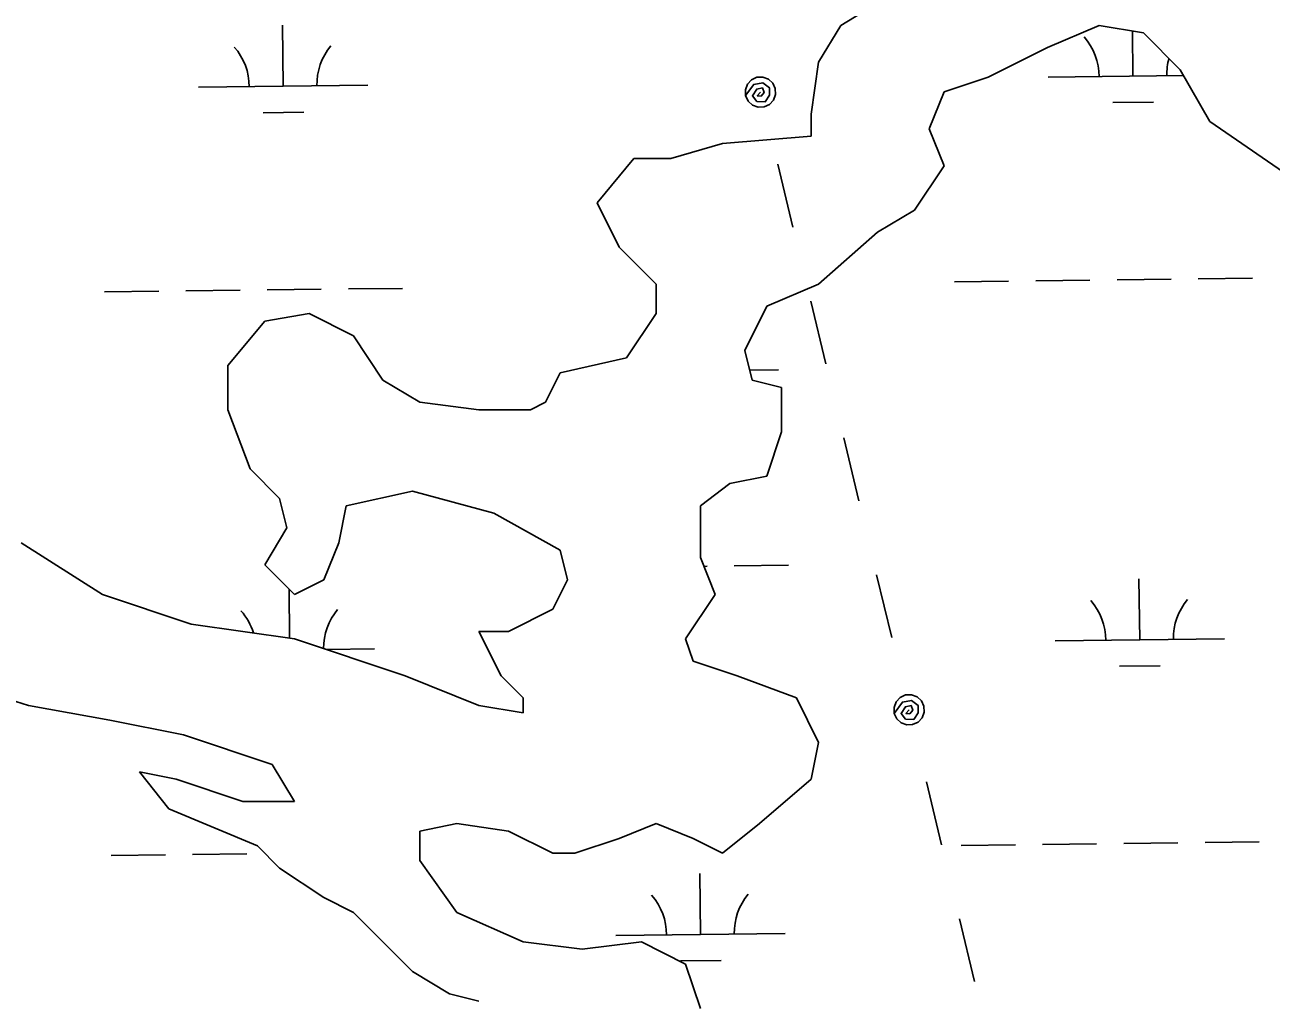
# Model space of a CAD drawing. Extents: x 3694830 to 3732949, y 415201 to 440970.
# Drawn here: x 3724170 to 3724906, y 433296 to 433872 of the extents above; entities that cross this region are included whole.
import ezdxf

# ---------------------------------------------------------------- set-up
doc = ezdxf.new("R2010")
doc.units = 0
for name, color, linetype in [('V-TOPO-SHOR', 7, 'Continuous'), ('V-UTIL-LINE', 7, 'Continuous'), ('V-WETL-SWMP', 7, 'Continuous')]:
    doc.layers.add(name, color=color, linetype=linetype)

msp = doc.modelspace()

# ---------------------------------------------------------------- linework, layer by layer
at = {"layer": 'V-TOPO-SHOR'}
for p, q in [((3724673.2979292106, 433885.19782961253), (3724651.4999325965, 433872.1108301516)), ((3724651.4999325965, 433872.1108301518), (3724638.421934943, 433850.2978305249)), ((3724773.563915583, 433859.0228274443), (3724804.08091096, 433872.11082670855)), ((3724804.08091096, 433872.1108267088), (3724830.2369073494, 433867.74782613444)), ((3724830.2369073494, 433867.74782613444), (3724852.0349047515, 433845.93582572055)), ((3724738.6889209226, 433841.57282829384), (3724773.563915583, 433859.0228274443)), ((3724638.421934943, 433850.2978305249), (3724634.0629362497, 433819.7608307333)), ((3724852.0349047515, 433845.93582572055), (3724869.4719029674, 433815.39782543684)), ((3724712.5319248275, 433832.84782891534), (3724738.6889209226, 433841.57282829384)), ((3724703.8129265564, 433811.0358291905), (3724712.5319248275, 433832.84782891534)), ((3724634.0629362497, 433819.7608307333), (3724634.0629365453, 433806.67283078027)), ((3724712.5319258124, 433789.2228290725), (3724703.8129265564, 433811.0358291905)), ((3724869.4719029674, 433815.39782543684), (3724939.2238941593, 433767.4108240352)), ((3724581.748944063, 433802.3108319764), (3724551.232948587, 433793.58583269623)), ((3724634.0629365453, 433806.67283078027), (3724581.748944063, 433802.31083197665)), ((3724529.435951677, 433793.58583318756), (3724507.6389553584, 433767.41083377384)), ((3724551.232948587, 433793.58583269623), (3724529.435951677, 433793.58583318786)), ((3724695.0939288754, 433763.04782955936), (3724712.5319258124, 433789.2228290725)), ((3724507.6389553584, 433767.41083377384), (3724520.7169540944, 433741.23583357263)), ((3724673.296932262, 433749.9608300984), (3724695.0939288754, 433763.04782955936)), ((3724638.4209378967, 433719.4228309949), (3724673.296932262, 433749.9608300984)), ((3724520.7169540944, 433741.23583357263), (3724542.5139514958, 433719.4228331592)), ((3724542.5139514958, 433719.4228331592), (3724542.5139518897, 433701.9728332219)), ((3724607.904942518, 433706.3358317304), (3724638.4209378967, 433719.4228309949)), ((3724594.8269449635, 433680.16083211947), (3724607.904942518, 433706.3358317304)), ((3724337.619980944, 433701.97283784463), (3724311.462984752, 433697.61083845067)), ((3724363.77697753, 433688.8858373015), (3724337.619980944, 433701.97283784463)), ((3724542.51395189, 433701.9728332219), (3724525.075954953, 433675.7978337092)), ((3724311.462984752, 433697.6108384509), (3724289.6659884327, 433671.434839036)), ((3724381.213975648, 433662.7098370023), (3724363.77697753, 433688.8858373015)), ((3724525.075954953, 433675.7978337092), (3724485.8409607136, 433667.0728346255)), ((3724599.1859447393, 433662.7108320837), (3724594.8269449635, 433680.16083211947)), ((3724289.6659884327, 433671.434839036), (3724289.665989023, 433645.2598391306)), ((3724403.011972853, 433649.6228365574), (3724381.213975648, 433662.7098370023)), ((3724485.8409607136, 433667.0728346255), (3724477.1219623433, 433649.6228348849)), ((3724616.6239423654, 433658.3478317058), (3724599.1859447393, 433662.7108320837)), ((3724616.623942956, 433632.17283180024), (3724616.6239423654, 433658.3478317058)), ((3724437.8869680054, 433645.2598357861), (3724403.011972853, 433649.6228365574)), ((3724477.1219623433, 433649.6228348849), (3724468.4029636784, 433645.2598350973)), ((3724289.665989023, 433645.2598391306), (3724302.743987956, 433610.3598389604)), ((3724468.4029636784, 433645.2598350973), (3724437.8869680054, 433645.2598357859)), ((3724607.904944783, 433605.99783209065), (3724616.623942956, 433632.17283180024)), ((3724302.743987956, 433610.3598389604), (3724320.1819858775, 433592.909838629)), ((3724586.1079479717, 433601.63583259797), (3724607.904944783, 433605.99783209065)), ((3724359.4169804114, 433588.54783776), (3724398.6519746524, 433597.27283684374)), ((3724398.6519746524, 433597.27283684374), (3724446.6059681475, 433584.1848358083)), ((3724568.66995074, 433588.54783303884), (3724586.1079479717, 433601.63583259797)), ((3724320.1819858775, 433592.909838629), (3724324.541985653, 433575.4598385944)), ((3724355.0579815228, 433566.73483793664), (3724359.4169804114, 433588.54783776)), ((3724568.6699514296, 433558.0098331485), (3724568.6699507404, 433588.54783303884)), ((3724446.6059681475, 433584.1848358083), (3724485.8409630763, 433562.37283500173)), ((3724324.541985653, 433575.4598385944), (3724311.4629879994, 433553.6478389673)), ((3724215.555001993, 433536.1978411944), (3724167.6010081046, 433566.7348421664)), ((3724346.338983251, 433544.92283821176), (3724355.0579815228, 433566.73483793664)), ((3724485.8409630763, 433562.37283500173), (3724490.2009628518, 433544.9228349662)), ((3724577.3889506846, 433536.19783303), (3724568.6699514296, 433558.0098331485)), ((3724311.4629879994, 433553.6478389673), (3724328.9009859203, 433536.19783863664)), ((3724328.9009859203, 433536.19783863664), (3724346.338983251, 433544.92283821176)), ((3724490.2009628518, 433544.9228349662), (3724481.4819644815, 433527.4728352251)), ((3724267.8689949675, 433518.7478400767), (3724215.555001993, 433536.1978411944)), ((3724559.950953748, 433510.0228335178), (3724577.3889506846, 433536.19783303)), ((3724481.4819644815, 433527.4728352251), (3724455.324968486, 433514.38483586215)), ((3724328.9009865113, 433510.0228387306), (3724267.8689949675, 433518.7478400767)), ((3724455.324968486, 433514.38483586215), (3724437.886970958, 433514.3848362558)), ((3724437.886970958, 433514.38483625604), (3724450.9659696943, 433488.2098360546)), ((3724394.2929777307, 433488.2098373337), (3724328.9009865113, 433510.02283873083)), ((3724564.3109534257, 433496.9348334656), (3724559.950953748, 433510.0228335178)), ((3724590.466949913, 433488.2098329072), (3724564.3109534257, 433496.9348334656)), ((3724115.288017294, 433488.20984362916), (3724171.9610096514, 433470.75984241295)), ((3724437.886971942, 433470.7598364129), (3724394.2929777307, 433488.2098373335)), ((3724450.9659696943, 433488.2098360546), (3724464.043968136, 433475.12283580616)), ((3724625.342945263, 433475.12283216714), (3724590.466949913, 433488.2098329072)), ((3724171.9610096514, 433470.75984241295), (3724219.9150030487, 433462.03484136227)), ((3724464.0439683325, 433466.3978358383), (3724437.886971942, 433470.7598364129)), ((3724464.043968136, 433475.12283580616), (3724464.0439683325, 433466.3978358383)), ((3724638.420943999, 433448.94783196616), (3724625.342945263, 433475.12283216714)), ((3724219.9150030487, 433462.03484136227), (3724263.5089970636, 433453.30984040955)), ((3724263.5089970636, 433453.30984040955), (3724315.822990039, 433435.85983929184)), ((3724634.0619451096, 433427.13483214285), (3724638.420943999, 433448.94783196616)), ((3724315.822990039, 433435.85983929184), (3724328.9009886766, 433414.04783907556)), ((3724259.1499982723, 433427.13484060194), (3724237.3520012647, 433431.49784107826)), ((3724237.3520012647, 433431.49784107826), (3724254.789999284, 433409.68484076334)), ((3724298.384993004, 433414.04783976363), (3724259.1499982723, 433427.13484060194)), ((3724603.5459500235, 433400.95983292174), (3724634.0619451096, 433427.1348321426)), ((3724328.9009886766, 433414.04783907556), (3724298.384993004, 433414.04783976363)), ((3724254.789999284, 433409.68484076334), (3724307.1039923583, 433387.8728396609)), ((3724403.0109785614, 433396.5978374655), (3724424.807975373, 433400.95983695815)), ((3724403.0109789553, 433379.14783752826), (3724403.0109785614, 433396.5978374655)), ((3724424.807975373, 433400.95983695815), (3724455.323971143, 433396.5978362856)), ((3724455.323971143, 433396.5978362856), (3724481.48096773, 433383.50983574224)), ((3724520.7159619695, 433392.23483482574), (3724542.512958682, 433400.9598343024)), ((3724542.512958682, 433400.9598343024), (3724564.3109557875, 433392.234833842)), ((3724581.7479535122, 433383.5098334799), (3724603.545950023, 433400.959832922)), ((3724494.5589658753, 433383.50983544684), (3724520.7159619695, 433392.2348348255)), ((3724564.3109557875, 433392.2348338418), (3724581.7479535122, 433383.5098334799)), ((3724307.1039923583, 433387.8728396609), (3724320.181990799, 433374.7848394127)), ((3724481.48096773, 433383.509835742), (3724494.5589658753, 433383.50983544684)), ((3724320.181990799, 433374.7848394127), (3724346.3389874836, 433357.3348388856)), ((3724424.807976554, 433348.60983714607), (3724403.0109789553, 433379.14783752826)), ((3724346.3389874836, 433357.3348388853), (3724363.776985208, 433348.60983852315)), ((3724363.776985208, 433348.6098385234), (3724398.6519810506, 433313.70983786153)), ((3724464.0429713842, 433331.1598363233), (3724424.807976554, 433348.60983714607)), ((3724498.9189665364, 433326.7978355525), (3724464.0429713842, 433331.1598363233)), ((3724533.7949614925, 433331.15983474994), (3724498.9189665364, 433326.7978355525)), ((3724559.950958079, 433318.0728342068), (3724533.7949614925, 433331.15983474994)), ((3724568.669957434, 433291.8978341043), (3724559.950958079, 433318.0728342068)), ((3724398.6519810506, 433313.70983786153), (3724420.4489782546, 433300.6228374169)), ((3724420.4489782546, 433300.6228374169), (3724437.886975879, 433296.25983703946))]:
    msp.add_line(p, q, dxfattribs=at)
at = {"layer": 'V-UTIL-LINE'}
for points in [[(3724604.126, 433832.717), (3724602.2090000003, 433830.572), (3724604.519, 433830.297), (3724606.2970000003, 433832.39), (3724605.3000000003, 433835.14400000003), (3724601.963, 433834.506), (3724599.419, 433830.568), (3724602.056, 433827.213), (3724606.916, 433827.052), (3724609.498, 433830.833), (3724609.42, 433835.303), (3724605.562, 433838.2), (3724600.143, 433837.227), (3724595.376, 433830.61), (3724596.848, 433827.422), (3724599.4280000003, 433825.04000000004), (3724602.724, 433823.827), (3724606.233, 433823.967), (3724609.421, 433825.439), (3724611.8030000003, 433828.02), (3724613.0160000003, 433831.315), (3724612.876, 433834.824), (3724611.404, 433838.012), (3724608.823, 433840.39400000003), (3724605.528, 433841.607), (3724602.019, 433841.467), (3724598.8310000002, 433839.995), (3724596.449, 433837.41500000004), (3724595.236, 433834.119), (3724595.376, 433830.61)], [(3724623.31, 433753.041), (3724614.375, 433790.151)], [(3724642.757, 433672.27400000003), (3724633.822, 433709.38300000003)], [(3724662.204, 433591.507), (3724653.269, 433628.616)], [(3724681.651, 433510.74), (3724672.715, 433547.849)], [(3724691.9, 433468.173), (3724689.9820000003, 433466.028), (3724692.293, 433465.753), (3724694.0700000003, 433467.846), (3724693.074, 433470.60000000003), (3724689.737, 433469.962), (3724687.193, 433466.02400000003), (3724689.83, 433462.669), (3724694.69, 433462.50800000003), (3724697.272, 433466.29000000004), (3724697.193, 433470.759), (3724693.336, 433473.656), (3724687.917, 433472.683), (3724683.15, 433466.067), (3724684.622, 433462.879), (3724687.202, 433460.496), (3724690.498, 433459.283), (3724694.006, 433459.423), (3724697.194, 433460.896), (3724699.576, 433463.476), (3724700.79, 433466.772), (3724700.649, 433470.28), (3724699.177, 433473.468), (3724696.597, 433475.85000000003), (3724693.301, 433477.064), (3724689.793, 433476.923), (3724686.605, 433475.451), (3724684.223, 433472.871), (3724683.009, 433469.575), (3724683.15, 433466.067)], [(3724711.0840000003, 433388.498), (3724702.149, 433425.607)], [(3724730.5300000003, 433307.73), (3724721.595, 433344.84)]]:
    msp.add_lwpolyline(points, dxfattribs=at)
at = {"layer": 'V-WETL-SWMP'}
for p, q in [((3724673.29792921, 433885.19782961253), (3724651.4999325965, 433872.1108301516)), ((3724322.222779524, 433836.1276617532), (3724321.793427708, 433872.12510128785)), ((3724651.4999325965, 433872.1108301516), (3724638.421934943, 433850.2978305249)), ((3724773.563915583, 433859.0228274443), (3724804.08091096, 433872.1108267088)), ((3724804.08091096, 433872.11082670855), (3724830.2369073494, 433867.7478261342)), ((3724824.095046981, 433842.11362614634), (3724823.7764470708, 433868.8254754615)), ((3724830.2369073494, 433867.7478261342), (3724852.034904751, 433845.93582572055)), ((3724738.6889209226, 433841.57282829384), (3724773.563915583, 433859.0228274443)), ((3724638.421934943, 433850.2978305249), (3724634.0629362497, 433819.76083073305)), ((3724852.034904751, 433845.93582572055), (3724869.4719029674, 433815.39782543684)), ((3724712.5319248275, 433832.84782891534), (3724738.6889209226, 433841.57282829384)), ((3724774.098606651, 433841.51730526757), (3724854.0135986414, 433842.4704726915)), ((3724272.2263391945, 433835.53134087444), (3724372.219219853, 433836.7239826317)), ((3724703.8129265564, 433811.0358291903), (3724712.5319248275, 433832.84782891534)), ((3724812.2799381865, 433826.5406066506), (3724836.278229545, 433826.8268406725)), ((3724310.40767073, 433820.55464225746), (3724334.4059620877, 433820.84087627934)), ((3724634.0629362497, 433819.76083073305), (3724634.0629365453, 433806.67283078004)), ((3724712.5319258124, 433789.222829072), (3724703.8129265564, 433811.0358291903)), ((3724869.4719029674, 433815.39782543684), (3724939.2238941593, 433767.4108240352)), ((3724581.7489440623, 433802.31083197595), (3724551.232948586, 433793.5858326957)), ((3724634.0629365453, 433806.67283078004), (3724581.7489440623, 433802.3108319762)), ((3724529.435951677, 433793.58583318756), (3724507.6389553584, 433767.4108337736)), ((3724551.232948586, 433793.58583269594), (3724529.435951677, 433793.58583318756)), ((3724695.0939288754, 433763.04782955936), (3724712.531925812, 433789.222829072)), ((3724507.6389553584, 433767.4108337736), (3724520.7169540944, 433741.2358335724)), ((3724673.2969322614, 433749.96083009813), (3724695.0939288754, 433763.04782955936)), ((3724638.4209378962, 433719.4228309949), (3724673.2969322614, 433749.96083009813)), ((3724520.7169540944, 433741.2358335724), (3724542.5139514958, 433719.422833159)), ((3724718.6906730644, 433720.77689992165), (3724750.6883948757, 433721.1585452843)), ((3724766.6872557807, 433721.34936796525), (3724798.6849775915, 433721.73101332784)), ((3724814.6838384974, 433721.921836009), (3724846.6815603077, 433722.30348137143)), ((3724862.680421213, 433722.49430405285), (3724894.678143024, 433722.8759494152)), ((3724216.8184056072, 433714.7909355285), (3724248.8161274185, 433715.1725808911)), ((3724264.814988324, 433715.3634035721), (3724296.812710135, 433715.7450489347)), ((3724312.81157104, 433715.9358716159), (3724344.8092928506, 433716.31751697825)), ((3724360.8081537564, 433716.5083396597), (3724392.8058755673, 433716.8899850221)), ((3724542.5139514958, 433719.422833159), (3724542.5139518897, 433701.97283322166)), ((3724607.904942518, 433706.3358317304), (3724638.4209378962, 433719.4228309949)), ((3724594.8269449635, 433680.16083211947), (3724607.904942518, 433706.3358317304)), ((3724337.619980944, 433701.97283784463), (3724311.4629847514, 433697.61083845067)), ((3724363.7769775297, 433688.8858373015), (3724337.619980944, 433701.97283784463)), ((3724542.5139518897, 433701.97283322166), (3724525.075954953, 433675.797833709)), ((3724311.4629847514, 433697.61083845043), (3724289.665988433, 433671.43483903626)), ((3724381.213975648, 433662.70983700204), (3724363.7769775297, 433688.8858373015)), ((3724525.075954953, 433675.797833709), (3724485.8409607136, 433667.0728346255)), ((3724599.1859447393, 433662.7108320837), (3724594.8269449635, 433680.16083211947)), ((3724289.6659884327, 433671.43483903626), (3724289.665989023, 433645.2598391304)), ((3724597.7177281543, 433668.5884142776), (3724614.7112907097, 433668.7911010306)), ((3724403.0119728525, 433649.62283655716), (3724381.213975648, 433662.70983700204)), ((3724485.8409607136, 433667.0728346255), (3724477.1219623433, 433649.6228348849)), ((3724616.6239423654, 433658.3478317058), (3724599.1859447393, 433662.7108320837)), ((3724616.623942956, 433632.1728318), (3724616.6239423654, 433658.3478317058)), ((3724437.8869680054, 433645.2598357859), (3724403.0119728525, 433649.62283655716)), ((3724477.1219623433, 433649.6228348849), (3724468.4029636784, 433645.2598350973)), ((3724289.665989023, 433645.2598391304), (3724302.743987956, 433610.3598389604)), ((3724468.4029636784, 433645.2598350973), (3724437.8869680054, 433645.2598357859)), ((3724607.9049447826, 433605.99783209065), (3724616.623942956, 433632.1728318)), ((3724302.743987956, 433610.3598389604), (3724320.181985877, 433592.9098386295)), ((3724586.1079479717, 433601.63583259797), (3724607.9049447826, 433605.99783209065)), ((3724359.416980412, 433588.54783776), (3724398.651974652, 433597.2728368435)), ((3724398.651974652, 433597.2728368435), (3724446.6059681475, 433584.1848358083)), ((3724568.66995074, 433588.54783303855), (3724586.1079479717, 433601.63583259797)), ((3724320.181985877, 433592.9098386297), (3724324.541985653, 433575.45983859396)), ((3724355.0579815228, 433566.73483793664), (3724359.4169804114, 433588.54783776)), ((3724568.6699514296, 433558.0098331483), (3724568.66995074, 433588.54783303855)), ((3724446.6059681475, 433584.1848358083), (3724485.840963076, 433562.3728350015)), ((3724324.541985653, 433575.45983859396), (3724311.4629879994, 433553.6478389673)), ((3724215.555001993, 433536.19784119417), (3724167.6010081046, 433566.7348421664)), ((3724346.338983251, 433544.92283821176), (3724355.0579815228, 433566.73483793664)), ((3724485.840963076, 433562.3728350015), (3724490.2009628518, 433544.9228349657)), ((3724577.3889506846, 433536.1978330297), (3724568.6699514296, 433558.0098331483)), ((3724311.4629879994, 433553.6478389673), (3724328.9009859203, 433536.19783863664)), ((3724570.7419236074, 433552.8264564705), (3724572.6830738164, 433552.84960908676)), ((3724588.6819347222, 433553.04043176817), (3724620.6796565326, 433553.4220771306)), ((3724328.9009859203, 433536.19783863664), (3724346.338983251, 433544.92283821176)), ((3724490.2009628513, 433544.9228349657), (3724481.4819644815, 433527.4728352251)), ((3724828.0626751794, 433509.46228733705), (3724827.6333233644, 433545.45972687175)), ((3724267.8689949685, 433518.7478400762), (3724215.555001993, 433536.19784119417)), ((3724326.107562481, 433510.4221805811), (3724325.7626714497, 433539.33831317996)), ((3724559.9509537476, 433510.02283351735), (3724577.3889506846, 433536.1978330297)), ((3724481.4819644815, 433527.4728352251), (3724455.324968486, 433514.38483586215)), ((3724328.9009865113, 433510.0228387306), (3724267.8689949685, 433518.74784007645)), ((3724455.324968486, 433514.38483586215), (3724437.886970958, 433514.3848362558)), ((3724437.886970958, 433514.3848362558), (3724450.9659696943, 433488.2098360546)), ((3724394.2929777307, 433488.2098373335), (3724328.9009865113, 433510.0228387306)), ((3724564.3109534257, 433496.93483346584), (3724559.950953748, 433510.02283351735)), ((3724778.066234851, 433508.86596645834), (3724878.059115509, 433510.0586082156)), ((3724347.7553463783, 433503.73353371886), (3724376.1868480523, 433504.07264382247)), ((3724590.466949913, 433488.20983290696), (3724564.3109534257, 433496.9348334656)), ((3724816.2475663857, 433493.88926784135), (3724840.2458577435, 433494.17550186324)), ((3724115.288017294, 433488.20984362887), (3724171.9610096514, 433470.7598424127)), ((3724437.886971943, 433470.75983641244), (3724394.2929777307, 433488.2098373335)), ((3724450.9659696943, 433488.2098360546), (3724464.043968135, 433475.1228358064)), ((3724625.342945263, 433475.1228321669), (3724590.466949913, 433488.20983290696)), ((3724171.9610096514, 433470.7598424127), (3724219.915003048, 433462.034841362)), ((3724464.0439683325, 433466.3978358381), (3724437.886971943, 433470.7598364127)), ((3724464.0439681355, 433475.12283580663), (3724464.0439683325, 433466.3978358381)), ((3724638.420943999, 433448.9478319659), (3724625.342945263, 433475.1228321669)), ((3724219.915003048, 433462.034841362), (3724263.5089970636, 433453.30984040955)), ((3724263.5089970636, 433453.30984040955), (3724315.822990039, 433435.85983929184)), ((3724634.0619451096, 433427.1348321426), (3724638.420943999, 433448.9478319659)), ((3724315.822990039, 433435.85983929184), (3724328.9009886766, 433414.0478390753)), ((3724259.149998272, 433427.13484060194), (3724237.3520012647, 433431.49784107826)), ((3724237.3520012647, 433431.49784107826), (3724254.789999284, 433409.6848407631)), ((3724298.384993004, 433414.04783976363), (3724259.149998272, 433427.13484060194)), ((3724603.5459500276, 433400.95983292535), (3724634.0619451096, 433427.1348321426)), ((3724328.9009886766, 433414.0478390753), (3724298.384993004, 433414.04783976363)), ((3724254.789999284, 433409.6848407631), (3724307.1039923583, 433387.8728396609)), ((3724403.0109785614, 433396.5978374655), (3724424.8079753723, 433400.9598369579)), ((3724403.0109789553, 433379.14783752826), (3724403.0109785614, 433396.5978374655)), ((3724424.8079753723, 433400.95983695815), (3724455.323971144, 433396.59783628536)), ((3724455.323971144, 433396.59783628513), (3724481.48096773, 433383.5098357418)), ((3724520.7159619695, 433392.2348348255), (3724542.512958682, 433400.9598343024)), ((3724542.512958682, 433400.9598343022), (3724564.3109557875, 433392.2348338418)), ((3724581.7479535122, 433383.50983347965), (3724603.5459500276, 433400.9598329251)), ((3724494.5589658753, 433383.50983544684), (3724520.7159619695, 433392.2348348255)), ((3724564.3109557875, 433392.2348338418), (3724581.7479535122, 433383.50983347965)), ((3724770.65488398, 433388.69802915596), (3724802.6526057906, 433389.0796745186)), ((3724818.651466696, 433389.2704971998), (3724850.6491885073, 433389.65214256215)), ((3724866.6480494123, 433389.84296524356), (3724898.645771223, 433390.224610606)), ((3724220.786033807, 433382.1395967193), (3724252.783755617, 433382.5212420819)), ((3724268.782616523, 433382.71206476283), (3724300.7803383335, 433383.0937101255)), ((3724307.1039923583, 433387.8728396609), (3724320.181990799, 433374.7848394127)), ((3724481.48096773, 433383.509835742), (3724494.5589658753, 433383.50983544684)), ((3724722.658301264, 433388.1255611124), (3724754.6560230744, 433388.507206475)), ((3724320.181990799, 433374.7848394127), (3724346.3389874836, 433357.3348388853)), ((3724424.8079765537, 433348.60983714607), (3724403.0109789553, 433379.14783752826)), ((3724568.6824785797, 433335.5434413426), (3724568.2531267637, 433371.540880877)), ((3724346.3389874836, 433357.3348388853), (3724363.7769852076, 433348.60983852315)), ((3724363.7769852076, 433348.60983852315), (3724398.65198105, 433313.70983786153)), ((3724464.042971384, 433331.1598363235), (3724424.8079765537, 433348.60983714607)), ((3724498.9189665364, 433326.79783555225), (3724464.042971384, 433331.1598363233)), ((3724533.7949614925, 433331.1598347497), (3724498.9189665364, 433326.79783555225)), ((3724518.68603825, 433334.9471204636), (3724618.6789189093, 433336.13976222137)), ((3724559.950958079, 433318.07283420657), (3724533.7949614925, 433331.1598347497)), ((3724556.8673697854, 433319.97042184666), (3724580.8656611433, 433320.2566558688)), ((3724568.669957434, 433291.8978341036), (3724559.950958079, 433318.07283420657)), ((3724398.65198105, 433313.70983786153), (3724420.4489782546, 433300.62283741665)), ((3724420.4489782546, 433300.62283741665), (3724437.8869758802, 433296.25983703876))]:
    msp.add_line(p, q, dxfattribs=at)
for centre, radius, start, end in [((3724377.4561199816, 433837.26128149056), 35.246287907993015, 139.91152663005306, 181.4551849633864), ((3724768.8503810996, 433841.9295452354), 35.24628790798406, 359.91152952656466, 41.455187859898), ((3724266.978113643, 433835.9435808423), 35.24628790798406, 359.91152952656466, 41.455187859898), ((3724879.3283874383, 433843.2472458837), 35.246287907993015, 164.57316088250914, 181.4551849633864), ((3724772.8180092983, 433509.2782064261), 35.24628790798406, 359.91152952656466, 41.455187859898), ((3724883.2960156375, 433510.59590707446), 35.246287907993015, 139.91152663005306, 181.4551849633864), ((3724270.9457418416, 433503.292242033), 35.24628790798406, 16.808479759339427, 41.455187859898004), ((3724381.4237481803, 433504.60994268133), 35.246287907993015, 139.91152663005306, 180.5700227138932), ((3724623.9158190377, 433336.67706107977), 35.246287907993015, 139.91152663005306, 181.4551849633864), ((3724513.4378126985, 433335.35936043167), 35.24628790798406, 359.91152952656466, 41.455187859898)]:
    msp.add_arc(centre, radius, start, end, dxfattribs=at)

doc.saveas('drawing.dxf')
